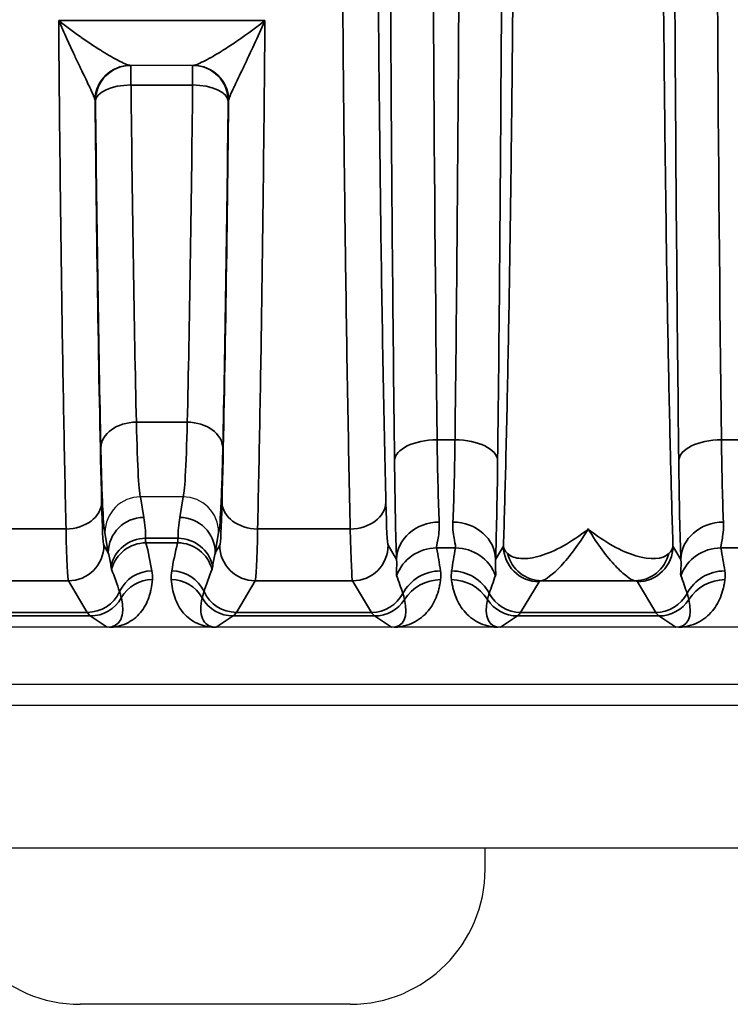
# Model space of a CAD drawing. Header units: millimetres. Extents: x 399 to 6233, y -1870 to 1602.
# Tile 569 of 656: x 5385 to 5395, y 293 to 307. Entities that reach past the tile are written whole.
import ezdxf

# ---------------------------------------------------------------- set-up
doc = ezdxf.new("R2010")
doc.units = ezdxf.units.MM
doc.layers.add('可見 (ISO)', color=7, linetype='Continuous', lineweight=25)
doc.layers.add('窄部可見 (ISO)', color=7, linetype='Continuous', lineweight=35)

msp = doc.modelspace()

# ---------------------------------------------------------------- linework, layer by layer
at = {"layer": '可見 (ISO)'}
for p, q in [((5387.007, 306.095), (5386.116, 306.095)), ((5386.262, 300.029), (5386.261, 300.029)), ((5386.86, 300.029), (5386.262, 300.029)), ((5386.861, 300.029), (5386.86, 300.029)), ((5460.061, 298.195), (5355.561, 298.195)), ((5355.561, 297.395), (5460.061, 297.395)), ((5464.311, 297.095), (5351.311, 297.095)), ((5384.311, 295.095), (5479.311, 295.095)), ((5391.111, 294.795), (5391.111, 295.095)), ((5389.211, 292.895), (5385.411, 292.895))]:
    msp.add_line(p, q, dxfattribs=at)
for centre, radius, start, end in [((5386.146, 303.095), 3, 103.612, 103.6128), ((5386.146, 303.095), 3, 61.9654, 61.9662), ((5385.411, 294.795), 1.9, 180, 270), ((5389.211, 294.795), 1.9, 270, 0)]:
    msp.add_arc(centre, radius, start, end, dxfattribs=at)
for points, knots in [([(5386.261, 300.029), (5386.129, 300.028), (5386, 299.974), (5385.908, 299.882), (5385.816, 299.79), (5385.762, 299.659), (5385.761, 299.53)], [0, 0, 0, 0, 0.0003900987, 0.0003900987, 0.0003900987, 0.0007801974, 0.0007801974, 0.0007801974, 0.0007801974]), ([(5387.361, 299.53), (5387.361, 299.661), (5387.306, 299.79), (5387.214, 299.882), (5387.122, 299.974), (5386.993, 300.028), (5386.861, 300.029)], [-0.0000151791, -0.0000151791, -0.0000151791, -0.0000151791, 0.0003786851, 0.0003786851, 0.0003786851, 0.0007725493, 0.0007725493, 0.0007725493, 0.0007725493]), ([(5385.826, 298.195), (5385.819, 298.195), (5385.813, 298.195), (5385.807, 298.195), (5385.802, 298.195), (5385.798, 298.195), (5385.794, 298.195)], [0.00000000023, 0.00000000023, 0.00000000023, 0.00000000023, 0.00001896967, 0.00001896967, 0.00001896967, 0.00003403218, 0.00003403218, 0.00003403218, 0.00003403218]), ([(5389.83, 298.195), (5389.823, 298.195), (5389.816, 298.195), (5389.809, 298.195), (5389.804, 298.195), (5389.798, 298.195), (5389.794, 298.195)], [0.00000000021, 0.00000000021, 0.00000000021, 0.00000000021, 0.00002113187, 0.00002113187, 0.00002113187, 0.0000394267, 0.0000394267, 0.0000394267, 0.0000394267]), ([(5391.328, 298.195), (5391.323, 298.195), (5391.316, 298.195), (5391.309, 298.195), (5391.304, 298.195), (5391.298, 298.195), (5391.292, 298.195)], [-0.00000491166, -0.00000491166, -0.00000491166, -0.00000491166, 0.00001772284, 0.00001772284, 0.00001772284, 0.00003506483, 0.00003506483, 0.00003506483, 0.00003506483]), ([(5393.83, 298.195), (5393.823, 298.195), (5393.816, 298.195), (5393.809, 298.195), (5393.804, 298.195), (5393.798, 298.195), (5393.794, 298.195)], [0.00000000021, 0.00000000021, 0.00000000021, 0.00000000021, 0.00002113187, 0.00002113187, 0.00002113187, 0.0000394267, 0.0000394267, 0.0000394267, 0.0000394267])]:
    msp.add_open_spline(points, degree=3, knots=knots, dxfattribs=at)
at = {"layer": '窄部可見 (ISO)'}
for p, q in [((5385.11, 306.724), (5388.012, 306.724)), ((5386.127, 306.095), (5386.127, 305.819)), ((5386.995, 306.095), (5386.995, 305.819)), ((5386.995, 305.819), (5386.127, 305.819)), ((5385.627, 305.595), (5385.622, 305.595)), ((5387.5, 305.595), (5387.495, 305.595)), ((5386.919, 301.079), (5386.203, 301.079)), ((5390.435, 300.832), (5390.687, 300.832)), ((5394.435, 300.832), (5394.687, 300.832)), ((5386.261, 300.029), (5386.308, 299.74)), ((5386.814, 299.74), (5386.861, 300.029)), ((5383.909, 299.577), (5385.214, 299.577)), ((5387.909, 299.577), (5389.214, 299.577)), ((5385.808, 299.244), (5385.761, 299.53)), ((5386.333, 299.446), (5386.789, 299.446)), ((5387.361, 299.53), (5387.314, 299.244)), ((5385.746, 299.348), (5385.808, 299.244)), ((5386.784, 299.382), (5386.338, 299.382)), ((5387.314, 299.244), (5387.376, 299.348)), ((5389.746, 299.348), (5389.865, 299.149)), ((5390.695, 299.31), (5390.427, 299.31)), ((5391.257, 299.149), (5391.369, 299.335)), ((5393.754, 299.335), (5393.865, 299.149)), ((5394.695, 299.31), (5394.427, 299.31)), ((5385.246, 298.848), (5383.876, 298.848)), ((5385.512, 298.405), (5385.246, 298.848)), ((5387.876, 298.848), (5387.61, 298.405)), ((5389.246, 298.848), (5387.876, 298.848)), ((5389.512, 298.405), (5389.246, 298.848)), ((5391.869, 298.835), (5391.61, 298.405)), ((5393.218, 298.848), (5391.905, 298.848)), ((5393.512, 298.405), (5393.254, 298.835)), ((5385.555, 298.354), (5383.567, 298.354)), ((5383.61, 298.405), (5385.512, 298.405)), ((5385.794, 298.195), (5385.555, 298.354)), ((5387.567, 298.354), (5387.328, 298.195)), ((5389.555, 298.354), (5387.567, 298.354)), ((5387.61, 298.405), (5389.512, 298.405)), ((5389.794, 298.195), (5389.555, 298.354)), ((5391.567, 298.354), (5391.328, 298.195)), ((5393.555, 298.354), (5391.567, 298.354)), ((5391.61, 298.405), (5393.512, 298.405)), ((5393.794, 298.195), (5393.555, 298.354))]:
    msp.add_line(p, q, dxfattribs=at)
for centre, major_axis, ratio, start_param, end_param in [((5390.921, 313.595), (0, 26), 0.02143, 1.570796, 2.083868), ((5394.921, 313.595), (0, 26), 0.02143, 1.570796, 2.083868), ((5386.116, 305.595), (0, 0.5), 0.994724, 0, 1.5306), ((5386.122, 305.595), (0, 0.5), 0.999781, 0, 1.570796), ((5386.127, 305.595), (0, 0.5), 0.999781, 0, 1.570796), ((5386.995, 305.595), (0, 0.5), 0.999781, 4.712389, 6.283185), ((5387, 305.595), (0, 0.5), 0.999781, 4.712389, 6.283185), ((5387.007, 305.595), (0, 0.5), 0.994724, 4.752585, 6.283185), ((5386.127, 305.595), (-0.5, -0.005), 0.448798, 4.707667, 6.259748), ((5386.395, 311.319), (-0.037, 14.702), 0.020614, 1.954136, 2.341202), ((5386.728, 311.319), (-0.037, -14.702), 0.020614, 0.800391, 1.187456), ((5386.995, 305.595), (0.5, -0.005), 0.448798, 0.023437, 1.575518), ((5385.122, 305.57), (0.501, 0.023), 0.444094, 0.007941, 0.098975), ((5385.961, 313.597), (0, -18.032), 0.020942, 5.172176, 5.570352), ((5385.895, 311.253), (-0.037, 15.127), 0.020036, 1.954139, 2.341205), ((5387.162, 313.597), (0, 18.032), 0.020942, 3.854426, 4.252602), ((5387.228, 311.253), (-0.037, -15.127), 0.020036, 0.800388, 1.187453), ((5388.001, 305.57), (0.501, -0.023), 0.444094, 3.042618, 3.133652), ((5386.203, 300.718), (-0.5, -0.011), 0.722333, 4.696582, 6.252897), ((5386.919, 300.718), (0.5, -0.011), 0.722333, 0.030288, 1.586603), ((5390.435, 300.538), (-0.6, -0.007), 0.49083, 4.706597, 6.259146), ((5390.491, 301.907), (-0.007, 2.58), 0.02502, 2.000071, 2.615298), ((5390.631, 301.907), (0.007, 2.58), 0.02502, 3.667887, 4.283115), ((5390.687, 300.538), (0.6, -0.007), 0.49083, 0.024039, 1.576589), ((5394.435, 300.538), (-0.6, -0.007), 0.49083, 4.706597, 6.259146), ((5394.491, 301.907), (-0.007, 2.58), 0.02502, 2.000071, 2.615298), ((5389.891, 301.827), (0.007, -3.096), 0.02085, 5.141677, 5.75691), ((5391.231, 301.827), (-0.007, -3.096), 0.02085, 0.526276, 1.141508), ((5393.891, 301.827), (0.007, -3.096), 0.02085, 5.141677, 5.75691), ((5385.214, 299.955), (0.5, 0.012), 0.756341, 4.694068, 6.251166), ((5385.745, 301.457), (-0.003, 2.11), 0.022449, 2.362381, 3.10414), ((5387.378, 301.457), (0.003, 2.11), 0.022449, 3.179046, 3.920805), ((5387.909, 299.955), (-0.5, 0.012), 0.756341, 0.032019, 1.589117), ((5389.214, 299.955), (0.5, 0.012), 0.756341, 4.694068, 6.251166), ((5389.745, 301.457), (-0.003, 2.11), 0.022449, 2.362381, 3.10414), ((5386.308, 299.244), (-0.493, -0.081), 0.99168, 4.551639, 6.119774), ((5385.815, 299.667), (-0.164, 0.971), 0.506318, 4.398893, 4.702449), ((5387.308, 299.667), (0.164, 0.971), 0.506318, 1.580737, 1.884292), ((5386.814, 299.244), (0.493, -0.081), 0.99168, 0.163411, 1.731546), ((5385.245, 301.379), (0.003, -2.532), 0.018707, 5.503986, 6.245742), ((5387.878, 301.379), (-0.003, -2.532), 0.018707, 0.037443, 0.7792), ((5389.245, 301.379), (0.003, -2.532), 0.018707, 5.503986, 6.245742), ((5390.465, 299.149), (-0.6, -0.023), 0.876399, 4.678969, 6.239685), ((5390.657, 299.149), (0.6, -0.023), 0.876399, 0.0435, 1.604216), ((5394.465, 299.149), (-0.6, -0.023), 0.876399, 4.678969, 6.239685), ((5386.333, 298.95), (-0.5, -0.002), 0.991894, 4.708006, 6.061712), ((5386.789, 298.95), (0.5, -0.002), 0.991894, 0.221473, 1.575179), ((5385.246, 299.348), (0.429, 0.257), 0.999172, 4.17245, 5.742515), ((5386.338, 298.883), (-0.485, -0.121), 0.998166, 4.469379, 5.780538), ((5385.736, 299.617), (-0.551, 1.727), 0.284402, 4.251132, 4.486426), ((5387.386, 299.617), (0.551, 1.727), 0.284402, 1.796759, 2.032053), ((5386.784, 298.883), (-0.485, 0.121), 0.998166, 3.64424, 4.955399), ((5387.876, 299.348), (0.429, -0.257), 0.999172, 3.682263, 5.252328), ((5389.246, 299.348), (0.429, 0.257), 0.999172, 4.17245, 5.742515), ((5390.427, 298.711), (0.588, 0.12), 0.998201, 1.369933, 2.582126), ((5389.706, 299.744), (-0.587, 1.898), 0.297416, 4.213099, 4.391173), ((5391.416, 299.744), (0.587, 1.898), 0.297416, 1.892012, 2.070087), ((5390.695, 298.711), (-0.588, 0.12), 0.998201, 3.70106, 4.913253), ((5394.427, 298.711), (-0.588, -0.12), 0.998201, 4.511525, 5.723718), ((5393.706, 299.744), (-0.587, 1.898), 0.297416, 4.213099, 4.391173), ((5385.308, 299.245), (0.316, -0.86), 0.52171, 1.164949, 1.380315), ((5387.815, 299.245), (-0.316, -0.86), 0.52171, 4.902871, 5.118236), ((5391.905, 299.348), (0.093, -0.491), 0.982993, 4.763177, 6.091983), ((5393.218, 299.348), (-0.093, -0.491), 0.982993, 0.191203, 1.520008), ((5385.146, 299.514), (0.922, -1.951), 0.210639, 1.041825, 1.21222), ((5387.976, 299.514), (-0.922, -1.951), 0.210639, 5.070965, 5.241361), ((5386.421, 298.489), (-0.493, -0.084), 0.998222, 4.544377, 5.685196), ((5386.428, 298.366), (-0.499, 0.035), 0.998264, 4.782678, 5.843181), ((5386.694, 298.366), (-0.499, -0.035), 0.998264, 3.581597, 4.6421), ((5386.701, 298.489), (-0.493, 0.084), 0.998222, 3.739582, 4.880401), ((5389.059, 299.66), (1.006, -2.097), 0.194686, 0.988663, 1.119241), ((5390.483, 298.389), (0.594, 0.083), 0.998238, 1.431986, 2.513646), ((5390.485, 298.266), (0.595, -0.075), 0.998245, 1.696485, 2.702846), ((5390.637, 298.266), (-0.595, -0.075), 0.998245, 3.58034, 4.5867), ((5390.639, 298.389), (-0.594, 0.083), 0.998238, 3.769539, 4.851199), ((5392.063, 299.66), (-1.006, -2.097), 0.194686, 5.163945, 5.294522), ((5393.059, 299.66), (1.006, -2.097), 0.194686, 0.988663, 1.119241), ((5394.483, 298.389), (-0.594, -0.083), 0.998238, 4.573579, 5.655239), ((5394.485, 298.266), (-0.595, 0.075), 0.998245, 4.838078, 5.844438), ((5385.512, 298.905), (0.429, 0.257), 0.999172, 4.17245, 5.313638), ((5385.555, 298.854), (0.277, 0.416), 0.999683, 3.729704, 4.790584), ((5385.327, 299.006), (0.601, -0.77), 0.425498, 5.962372, 7.023252), ((5387.567, 298.854), (0.277, -0.416), 0.999683, 4.634194, 5.695074), ((5387.61, 298.905), (0.429, -0.257), 0.999172, 4.11114, 5.252328), ((5389.512, 298.905), (0.429, 0.257), 0.999172, 4.17245, 5.254458), ((5389.555, 298.854), (0.277, 0.416), 0.999683, 3.729704, 4.736367), ((5389.28, 299.037), (0.641, -0.802), 0.399262, 5.974018, 6.980681), ((5391.842, 299.037), (-0.641, -0.802), 0.399262, 5.585689, 6.592352), ((5391.567, 298.854), (0.277, -0.416), 0.999683, 4.688411, 5.695074), ((5391.61, 298.905), (0.429, -0.257), 0.999172, 4.17032, 5.252328), ((5393.512, 298.905), (0.429, 0.257), 0.999172, 4.17245, 5.254458), ((5393.555, 298.854), (0.277, 0.416), 0.999683, 3.729704, 4.736367), ((5393.28, 299.037), (0.641, -0.802), 0.399262, 5.974018, 6.980681), ((5385.585, 398.388), (0, -100.043), 0.020838, 6.248286, 6.269226), ((5387.538, 398.388), (0, -100.043), 0.020838, 0.01396, 0.034899), ((5389.585, 398.388), (0, -100.043), 0.020838, 6.248286, 6.269226), ((5391.538, 398.388), (0, -100.043), 0.020838, 0.01396, 0.034899), ((5393.585, 398.388), (0, -100.043), 0.020838, 6.248286, 6.269226), ((5387.297, 297.696), (0.021, 0.5), 0.582239, 0.017982, 0.072335), ((5387.32, 298.207), (0.0748, -0.0028), 0.15772, 4.612064, 4.818035)]:
    msp.add_ellipse(centre, major_axis=major_axis, ratio=ratio, start_param=start_param, end_param=end_param, dxfattribs=at)
for points, knots in [([(5391.369, 299.335), (5391.379, 299.682), (5391.39, 300.055), (5391.4, 300.444), (5391.401, 300.507), (5391.403, 300.571), (5391.404, 300.637), (5391.416, 301.101), (5391.426, 301.597), (5391.436, 302.115), (5391.446, 302.634), (5391.455, 303.178), (5391.463, 303.748), (5391.472, 304.317), (5391.479, 304.915), (5391.486, 305.531), (5391.489, 305.792), (5391.492, 306.056), (5391.494, 306.323), (5391.498, 306.687), (5391.501, 307.056), (5391.504, 307.432), (5391.51, 308.083), (5391.514, 308.753), (5391.518, 309.438), (5391.525, 310.808), (5391.528, 312.194), (5391.528, 313.595), (5391.528, 314.996), (5391.525, 316.381), (5391.518, 317.751), (5391.512, 318.832), (5391.504, 319.871), (5391.494, 320.867), (5391.492, 321.134), (5391.489, 321.398), (5391.486, 321.658), (5391.479, 322.275), (5391.472, 322.872), (5391.463, 323.442), (5391.455, 324.011), (5391.446, 324.555), (5391.436, 325.074), (5391.426, 325.593), (5391.416, 326.089), (5391.404, 326.553), (5391.403, 326.618), (5391.401, 326.682), (5391.4, 326.746), (5391.39, 327.134), (5391.379, 327.507), (5391.369, 327.854)], [0.0267397, 0.0267397, 0.0267397, 0.0267397, 0.0775919, 0.0775919, 0.0775919, 0.0858976, 0.0858976, 0.0858976, 0.1450554, 0.1450554, 0.1450554, 0.2042133, 0.2042133, 0.2042133, 0.2633711, 0.2633711, 0.2633711, 0.2884173, 0.2884173, 0.2884173, 0.322529, 0.322529, 0.322529, 0.3816868, 0.3816868, 0.3816868, 0.5, 0.5, 0.5, 0.6183182, 0.6183182, 0.6183182, 0.7115983, 0.7115983, 0.7115983, 0.7366339, 0.7366339, 0.7366339, 0.7957918, 0.7957918, 0.7957918, 0.8549496, 0.8549496, 0.8549496, 0.9141075, 0.9141075, 0.9141075, 0.9224155, 0.9224155, 0.9224155, 0.9732653, 0.9732653, 0.9732653, 0.9732653]), ([(5393.754, 327.854), (5393.743, 327.507), (5393.732, 327.134), (5393.723, 326.746), (5393.721, 326.682), (5393.719, 326.618), (5393.718, 326.553), (5393.707, 326.089), (5393.696, 325.593), (5393.686, 325.074), (5393.676, 324.555), (5393.667, 324.011), (5393.659, 323.442), (5393.651, 322.872), (5393.643, 322.275), (5393.636, 321.659), (5393.633, 321.398), (5393.63, 321.134), (5393.628, 320.867), (5393.624, 320.503), (5393.621, 320.133), (5393.618, 319.758), (5393.613, 319.106), (5393.608, 318.436), (5393.605, 317.751), (5393.597, 316.382), (5393.594, 314.996), (5393.594, 313.595), (5393.594, 312.194), (5393.597, 310.808), (5393.605, 309.438), (5393.61, 308.358), (5393.618, 307.318), (5393.628, 306.323), (5393.63, 306.056), (5393.633, 305.792), (5393.636, 305.531), (5393.643, 304.915), (5393.651, 304.317), (5393.659, 303.748), (5393.667, 303.178), (5393.676, 302.634), (5393.686, 302.116), (5393.696, 301.597), (5393.707, 301.101), (5393.718, 300.637), (5393.719, 300.571), (5393.721, 300.507), (5393.723, 300.444), (5393.732, 300.055), (5393.743, 299.682), (5393.754, 299.335)], [0.0267397, 0.0267397, 0.0267397, 0.0267397, 0.0775919, 0.0775919, 0.0775919, 0.0858976, 0.0858976, 0.0858976, 0.1450554, 0.1450554, 0.1450554, 0.2042133, 0.2042133, 0.2042133, 0.2633711, 0.2633711, 0.2633711, 0.2884173, 0.2884173, 0.2884173, 0.322529, 0.322529, 0.322529, 0.3816868, 0.3816868, 0.3816868, 0.5, 0.5, 0.5, 0.6183182, 0.6183182, 0.6183182, 0.7115983, 0.7115983, 0.7115983, 0.7366339, 0.7366339, 0.7366339, 0.7957918, 0.7957918, 0.7957918, 0.8549496, 0.8549496, 0.8549496, 0.9141075, 0.9141075, 0.9141075, 0.9224155, 0.9224155, 0.9224155, 0.9732653, 0.9732653, 0.9732653, 0.9732653]), ([(5391.287, 326.652), (5391.31, 324.67), (5391.328, 322.544), (5391.34, 320.344), (5391.352, 318.144), (5391.358, 315.869), (5391.358, 313.595), (5391.358, 311.32), (5391.352, 309.046), (5391.34, 306.845), (5391.328, 304.645), (5391.31, 302.52), (5391.287, 300.538)], [2.628521, 2.628521, 2.628521, 2.628521, 2.885057, 2.885057, 2.885057, 3.141593, 3.141593, 3.141593, 3.398129, 3.398129, 3.398129, 3.654665, 3.654665, 3.654665, 3.654665]), ([(5390.687, 300.832), (5390.71, 302.77), (5390.728, 304.847), (5390.752, 309.148), (5390.759, 311.371), (5390.759, 315.818), (5390.752, 318.041), (5390.728, 322.342), (5390.71, 324.42), (5390.687, 326.357)], [2.628521, 2.628521, 2.628521, 2.628521, 2.885057, 2.885057, 3.141593, 3.141593, 3.398129, 3.398129, 3.654665, 3.654665, 3.654665, 3.654665]), ([(5389.836, 300.538), (5389.812, 302.52), (5389.794, 304.645), (5389.782, 306.845), (5389.77, 309.046), (5389.764, 311.32), (5389.764, 313.595)], [5.7701132, 5.7701132, 5.7701132, 5.7701132, 6.0266493, 6.0266493, 6.0266493, 6.2831853, 6.2831853, 6.2831853, 6.2831853]), ([(5393.836, 300.538), (5393.812, 302.52), (5393.794, 304.645), (5393.782, 306.845), (5393.77, 309.046), (5393.764, 311.32), (5393.764, 313.595)], [5.7701132, 5.7701132, 5.7701132, 5.7701132, 6.0266493, 6.0266493, 6.0266493, 6.2831853, 6.2831853, 6.2831853, 6.2831853]), ([(5389.601, 308.05), (5389.612, 306.519), (5389.626, 305.027), (5389.645, 303.659), (5389.665, 302.275), (5389.688, 301.02), (5389.714, 299.955)], [3.4541443, 3.4541443, 3.4541443, 3.4541443, 3.7251656, 3.7251656, 3.7251656, 3.999439, 3.999439, 3.999439, 3.999439]), ([(5389.214, 299.577), (5389.188, 300.673), (5389.165, 301.964), (5389.146, 303.384), (5389.13, 304.533), (5389.117, 305.765), (5389.107, 307.033)], [2.2837463, 2.2837463, 2.2837463, 2.2837463, 2.5578984, 2.5578984, 2.5578984, 2.7796713, 2.7796713, 2.7796713, 2.7796713]), ([(5385.214, 299.577), (5385.191, 300.539), (5385.17, 301.65), (5385.153, 302.867), (5385.135, 304.069), (5385.121, 305.374), (5385.11, 306.724)], [2.2837463, 2.2837463, 2.2837463, 2.2837463, 2.5241806, 2.5241806, 2.5241806, 2.7617603, 2.7617603, 2.7617603, 2.7617603]), ([(5385.619, 305.615), (5385.614, 305.633), (5385.605, 305.656), (5385.593, 305.684), (5385.58, 305.714), (5385.565, 305.747), (5385.548, 305.784), (5385.544, 305.792), (5385.54, 305.801), (5385.535, 305.81), (5385.502, 305.882), (5385.462, 305.963), (5385.422, 306.048), (5385.417, 306.058), (5385.412, 306.069), (5385.406, 306.08), (5385.383, 306.129), (5385.359, 306.179), (5385.335, 306.23), (5385.314, 306.276), (5385.292, 306.322), (5385.271, 306.369), (5385.255, 306.402), (5385.24, 306.436), (5385.224, 306.47), (5385.205, 306.511), (5385.186, 306.553), (5385.167, 306.596), (5385.148, 306.638), (5385.129, 306.681), (5385.11, 306.724)], [0, 0, 0, 0, 0.000171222, 0.000171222, 0.000171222, 0.000358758, 0.000358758, 0.000358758, 0.000403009, 0.000403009, 0.000403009, 0.000761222, 0.000761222, 0.000761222, 0.000806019, 0.000806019, 0.000806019, 0.001007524, 0.001007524, 0.001007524, 0.001183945, 0.001183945, 0.001183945, 0.001309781, 0.001309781, 0.001309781, 0.001460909, 0.001460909, 0.001460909, 0.001612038, 0.001612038, 0.001612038, 0.001612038]), ([(5385.11, 306.724), (5385.211, 306.645), (5385.312, 306.57), (5385.411, 306.5), (5385.417, 306.496), (5385.423, 306.492), (5385.428, 306.488), (5385.522, 306.422), (5385.613, 306.361), (5385.701, 306.307), (5385.71, 306.301), (5385.719, 306.296), (5385.727, 306.29), (5385.81, 306.24), (5385.889, 306.194), (5385.957, 306.159), (5385.963, 306.156), (5385.97, 306.153), (5385.976, 306.15), (5386.01, 306.133), (5386.04, 306.119), (5386.065, 306.109), (5386.089, 306.1), (5386.107, 306.095), (5386.116, 306.095)], [-0.000006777, -0.000006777, -0.000006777, -0.000006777, 0.000388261, 0.000388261, 0.000388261, 0.000410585, 0.000410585, 0.000410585, 0.000783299, 0.000783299, 0.000783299, 0.000821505, 0.000821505, 0.000821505, 0.001178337, 0.001178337, 0.001178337, 0.00121301, 0.00121301, 0.00121301, 0.001397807, 0.001397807, 0.001397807, 0.001573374, 0.001573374, 0.001573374, 0.001573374]), ([(5387.007, 306.095), (5387.016, 306.095), (5387.034, 306.1), (5387.057, 306.109), (5387.081, 306.119), (5387.112, 306.133), (5387.146, 306.15), (5387.152, 306.153), (5387.159, 306.156), (5387.165, 306.159), (5387.203, 306.179), (5387.244, 306.201), (5387.287, 306.226), (5387.322, 306.246), (5387.358, 306.267), (5387.395, 306.29), (5387.404, 306.296), (5387.413, 306.301), (5387.422, 306.307), (5387.468, 306.336), (5387.515, 306.366), (5387.563, 306.399), (5387.708, 306.495), (5387.861, 306.606), (5388.012, 306.724)], [0, 0, 0, 0, 0.000176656, 0.000176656, 0.000176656, 0.000361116, 0.000361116, 0.000361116, 0.000395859, 0.000395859, 0.000395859, 0.000593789, 0.000593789, 0.000593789, 0.000753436, 0.000753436, 0.000753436, 0.000791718, 0.000791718, 0.000791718, 0.000989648, 0.000989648, 0.000989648, 0.001583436, 0.001583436, 0.001583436, 0.001583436]), ([(5388.012, 306.724), (5387.911, 306.493), (5387.809, 306.275), (5387.716, 306.08), (5387.711, 306.069), (5387.706, 306.058), (5387.7, 306.048), (5387.66, 305.962), (5387.621, 305.881), (5387.587, 305.809), (5387.583, 305.801), (5387.579, 305.792), (5387.575, 305.784), (5387.558, 305.747), (5387.542, 305.713), (5387.529, 305.684), (5387.518, 305.657), (5387.508, 305.633), (5387.503, 305.615)], [-0.00000792, -0.00000792, -0.00000792, -0.00000792, 0.000796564, 0.000796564, 0.000796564, 0.000840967, 0.000840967, 0.000840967, 0.001198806, 0.001198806, 0.001198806, 0.001242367, 0.001242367, 0.001242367, 0.001429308, 0.001429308, 0.001429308, 0.001601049, 0.001601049, 0.001601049, 0.001601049]), ([(5388.012, 306.724), (5388.001, 305.374), (5387.987, 304.069), (5387.969, 302.867), (5387.952, 301.65), (5387.931, 300.539), (5387.909, 299.577)], [0.3798324, 0.3798324, 0.3798324, 0.3798324, 0.617412, 0.617412, 0.617412, 0.8578464, 0.8578464, 0.8578464, 0.8578464]), ([(5386.203, 301.079), (5386.211, 300.766), (5386.22, 300.502), (5386.23, 300.321), (5386.24, 300.142), (5386.251, 300.044), (5386.262, 300.029)], [0.8072897, 0.8072897, 0.8072897, 0.8072897, 1.1737525, 1.1737525, 1.1737525, 1.5358897, 1.5358897, 1.5358897, 1.5358897]), ([(5386.86, 300.029), (5386.871, 300.044), (5386.882, 300.142), (5386.892, 300.321), (5386.902, 300.502), (5386.912, 300.766), (5386.919, 301.079)], [1.6057029, 1.6057029, 1.6057029, 1.6057029, 1.9678402, 1.9678402, 1.9678402, 2.3343029, 2.3343029, 2.3343029, 2.3343029]), ([(5385.761, 299.53), (5385.751, 299.55), (5385.74, 299.661), (5385.73, 299.86), (5385.72, 300.065), (5385.711, 300.363), (5385.703, 300.718)], [4.7528527, 4.7528527, 4.7528527, 4.7528527, 5.1094614, 5.1094614, 5.1094614, 5.4758956, 5.4758956, 5.4758956, 5.4758956]), ([(5387.419, 300.718), (5387.412, 300.363), (5387.402, 300.065), (5387.392, 299.86), (5387.382, 299.661), (5387.371, 299.55), (5387.361, 299.53)], [3.9488824, 3.9488824, 3.9488824, 3.9488824, 4.3153166, 4.3153166, 4.3153166, 4.6719252, 4.6719252, 4.6719252, 4.6719252]), ([(5390.465, 299.675), (5390.47, 299.568), (5390.456, 299.484), (5390.433, 299.362), (5390.424, 299.323), (5390.427, 299.31)], [0, 0, 0, 0, 0.000661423, 0.000661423, 0.001322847, 0.001322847, 0.001322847, 0.001322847]), ([(5390.695, 299.31), (5390.698, 299.323), (5390.689, 299.361), (5390.666, 299.483), (5390.653, 299.568), (5390.657, 299.675)], [0, 0, 0, 0, 0.000661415, 0.000661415, 0.001322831, 0.001322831, 0.001322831, 0.001322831]), ([(5391.427, 299.231), (5391.471, 299.19), (5391.537, 299.167), (5391.615, 299.162), (5391.694, 299.157), (5391.788, 299.17), (5391.889, 299.2), (5392.091, 299.26), (5392.326, 299.388), (5392.561, 299.577)], [0, 0, 0, 0, 0.000558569, 0.000558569, 0.000558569, 0.001117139, 0.001117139, 0.001117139, 0.002234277, 0.002234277, 0.002234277, 0.002234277]), ([(5392.561, 299.577), (5392.428, 299.358), (5392.296, 299.185), (5392.121, 298.998), (5392.066, 298.948), (5391.971, 298.876), (5391.932, 298.854), (5391.905, 298.848)], [-0.000011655, -0.000011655, -0.000011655, -0.000011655, 0.001067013, 0.001067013, 0.001606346, 0.001606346, 0.00214568, 0.00214568, 0.00214568, 0.00214568]), ([(5392.561, 299.577), (5392.796, 299.388), (5393.029, 299.261), (5393.232, 299.2), (5393.436, 299.139), (5393.607, 299.148), (5393.695, 299.231)], [-0.000011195, -0.000011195, -0.000011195, -0.000011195, 0.001104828, 0.001104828, 0.001104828, 0.002220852, 0.002220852, 0.002220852, 0.002220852]), ([(5393.218, 298.848), (5393.19, 298.854), (5393.151, 298.876), (5393.104, 298.912), (5393.057, 298.948), (5393.001, 298.998), (5392.943, 299.061), (5392.885, 299.123), (5392.823, 299.197), (5392.758, 299.283), (5392.694, 299.369), (5392.627, 299.469), (5392.561, 299.577)], [0, 0, 0, 0, 0.000534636, 0.000534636, 0.000534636, 0.001069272, 0.001069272, 0.001069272, 0.001603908, 0.001603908, 0.001603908, 0.002138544, 0.002138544, 0.002138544, 0.002138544]), ([(5394.465, 299.675), (5394.47, 299.568), (5394.456, 299.484), (5394.433, 299.362), (5394.424, 299.323), (5394.427, 299.31)], [0, 0, 0, 0, 0.000661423, 0.000661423, 0.001322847, 0.001322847, 0.001322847, 0.001322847]), ([(5386.333, 299.446), (5386.333, 299.431), (5386.333, 299.418), (5386.334, 299.407), (5386.335, 299.397), (5386.336, 299.389), (5386.338, 299.382)], [0, 0, 0, 0, 0.0003560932, 0.0003560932, 0.0003560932, 0.0006862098, 0.0006862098, 0.0006862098, 0.0006862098]), ([(5386.784, 299.382), (5386.786, 299.389), (5386.787, 299.397), (5386.788, 299.407), (5386.789, 299.418), (5386.789, 299.431), (5386.789, 299.446)], [0, 0, 0, 0, 0.0003301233, 0.0003301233, 0.0003301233, 0.0006862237, 0.0006862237, 0.0006862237, 0.0006862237]), ([(5391.369, 299.335), (5391.369, 299.204), (5391.423, 299.074), (5391.515, 298.982), (5391.608, 298.889), (5391.738, 298.836), (5391.869, 298.835)], [0, 0, 0, 0, 0.5, 0.5, 0.5, 1, 1, 1, 1]), ([(5393.254, 298.835), (5393.384, 298.836), (5393.514, 298.889), (5393.607, 298.982), (5393.7, 299.074), (5393.753, 299.204), (5393.754, 299.335)], [0, 0, 0, 0, 0.5, 0.5, 0.5, 1, 1, 1, 1]), ([(5389.865, 298.921), (5389.861, 298.933), (5389.862, 298.957), (5389.864, 298.995), (5389.864, 298.996), (5389.864, 298.997), (5389.864, 298.998), (5389.866, 299.035), (5389.87, 299.085), (5389.865, 299.149)], [0, 0, 0, 0, 0.000774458, 0.000774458, 0.000774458, 0.000793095, 0.000793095, 0.000793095, 0.001548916, 0.001548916, 0.001548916, 0.001548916]), ([(5391.257, 299.149), (5391.252, 299.084), (5391.256, 299.034), (5391.258, 298.997), (5391.258, 298.996), (5391.258, 298.995), (5391.258, 298.995), (5391.26, 298.957), (5391.261, 298.933), (5391.257, 298.921)], [0, 0, 0, 0, 0.000759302, 0.000759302, 0.000759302, 0.000774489, 0.000774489, 0.000774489, 0.001548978, 0.001548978, 0.001548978, 0.001548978]), ([(5393.865, 298.921), (5393.861, 298.933), (5393.862, 298.957), (5393.864, 298.995), (5393.864, 298.996), (5393.864, 298.997), (5393.864, 298.998), (5393.866, 299.035), (5393.87, 299.085), (5393.865, 299.149)], [0, 0, 0, 0, 0.000774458, 0.000774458, 0.000774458, 0.000793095, 0.000793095, 0.000793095, 0.001548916, 0.001548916, 0.001548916, 0.001548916]), ([(5385.855, 299.011), (5385.853, 299.016), (5385.851, 299.023), (5385.849, 299.03), (5385.847, 299.038), (5385.846, 299.047), (5385.845, 299.057)], [0, 0, 0, 0, 0.0003464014, 0.0003464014, 0.0003464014, 0.0007194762, 0.0007194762, 0.0007194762, 0.0007194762]), ([(5387.278, 299.057), (5387.276, 299.047), (5387.275, 299.038), (5387.273, 299.03), (5387.271, 299.023), (5387.27, 299.016), (5387.268, 299.011)], [0, 0, 0, 0, 0.0003730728, 0.0003730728, 0.0003730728, 0.0007194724, 0.0007194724, 0.0007194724, 0.0007194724]), ([(5386.428, 298.865), (5386.425, 298.819), (5386.419, 298.775), (5386.411, 298.734), (5386.407, 298.714), (5386.402, 298.694), (5386.397, 298.675), (5386.392, 298.655), (5386.386, 298.636), (5386.379, 298.616), (5386.352, 298.539), (5386.313, 298.465), (5386.261, 298.403), (5386.207, 298.337), (5386.139, 298.285), (5386.062, 298.25), (5386.021, 298.231), (5385.977, 298.217), (5385.933, 298.208), (5385.897, 298.2), (5385.861, 298.196), (5385.826, 298.195)], [2.081652, 2.081652, 2.081652, 2.081652, 2.208869, 2.208869, 2.208869, 2.271875, 2.271875, 2.271875, 2.334716, 2.334716, 2.334716, 2.587926, 2.587926, 2.587926, 2.853633, 2.853633, 2.853633, 2.996766, 2.996766, 2.996766, 3.110834, 3.110834, 3.110834, 3.110834]), ([(5387.297, 298.195), (5387.213, 298.198), (5387.13, 298.217), (5387.057, 298.251), (5386.985, 298.285), (5386.921, 298.333), (5386.867, 298.395), (5386.814, 298.458), (5386.773, 298.533), (5386.743, 298.618), (5386.717, 298.695), (5386.7, 298.778), (5386.694, 298.865)], [3.172351, 3.172351, 3.172351, 3.172351, 3.439835, 3.439835, 3.439835, 3.701232, 3.701232, 3.701232, 3.963683, 3.963683, 3.963683, 4.201533, 4.201533, 4.201533, 4.201533]), ([(5390.485, 298.865), (5390.482, 298.842), (5390.478, 298.82), (5390.474, 298.799), (5390.47, 298.777), (5390.466, 298.757), (5390.461, 298.736), (5390.45, 298.696), (5390.437, 298.655), (5390.422, 298.616), (5390.389, 298.537), (5390.345, 298.463), (5390.288, 298.401), (5390.228, 298.335), (5390.155, 298.283), (5390.074, 298.248), (5390.031, 298.23), (5389.985, 298.216), (5389.938, 298.207), (5389.903, 298.2), (5389.866, 298.196), (5389.83, 298.195)], [5.2774615, 5.2774615, 5.2774615, 5.2774615, 5.3361469, 5.3361469, 5.3361469, 5.3948827, 5.3948827, 5.3948827, 5.5128985, 5.5128985, 5.5128985, 5.7541006, 5.7541006, 5.7541006, 6.0094082, 6.0094082, 6.0094082, 6.1463346, 6.1463346, 6.1463346, 6.2510171, 6.2510171, 6.2510171, 6.2510171]), ([(5391.292, 298.195), (5391.256, 298.196), (5391.22, 298.2), (5391.184, 298.207), (5391.137, 298.216), (5391.091, 298.23), (5391.048, 298.248), (5390.967, 298.283), (5390.894, 298.335), (5390.834, 298.401), (5390.778, 298.463), (5390.733, 298.537), (5390.701, 298.616), (5390.685, 298.655), (5390.672, 298.696), (5390.662, 298.736), (5390.656, 298.757), (5390.652, 298.777), (5390.648, 298.799), (5390.644, 298.82), (5390.64, 298.842), (5390.637, 298.865)], [3.1737609, 3.1737609, 3.1737609, 3.1737609, 3.2784434, 3.2784434, 3.2784434, 3.4153698, 3.4153698, 3.4153698, 3.6706773, 3.6706773, 3.6706773, 3.9118795, 3.9118795, 3.9118795, 4.0298953, 4.0298953, 4.0298953, 4.0886311, 4.0886311, 4.0886311, 4.1473165, 4.1473165, 4.1473165, 4.1473165]), ([(5394.485, 298.865), (5394.482, 298.842), (5394.478, 298.82), (5394.474, 298.799), (5394.47, 298.777), (5394.466, 298.757), (5394.461, 298.736), (5394.45, 298.696), (5394.437, 298.655), (5394.422, 298.616), (5394.389, 298.537), (5394.345, 298.463), (5394.288, 298.401), (5394.228, 298.335), (5394.155, 298.283), (5394.074, 298.248), (5394.031, 298.23), (5393.985, 298.216), (5393.938, 298.207), (5393.903, 298.2), (5393.866, 298.196), (5393.83, 298.195)], [2.1358688, 2.1358688, 2.1358688, 2.1358688, 2.1945542, 2.1945542, 2.1945542, 2.25329, 2.25329, 2.25329, 2.3713058, 2.3713058, 2.3713058, 2.612508, 2.612508, 2.612508, 2.8678155, 2.8678155, 2.8678155, 3.004742, 3.004742, 3.004742, 3.1094244, 3.1094244, 3.1094244, 3.1094244]), ([(5385.992, 298.61), (5385.989, 298.622), (5385.985, 298.635), (5385.981, 298.649), (5385.977, 298.664), (5385.972, 298.68), (5385.966, 298.697)], [0, 0, 0, 0, 0.001000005, 0.001000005, 0.001000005, 0.002089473, 0.002089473, 0.002089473, 0.002089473]), ([(5387.13, 298.61), (5387.104, 298.497), (5387.104, 298.393), (5387.133, 298.319), (5387.149, 298.281), (5387.172, 298.251), (5387.203, 298.23), (5387.233, 298.209), (5387.271, 298.197), (5387.313, 298.195)], [2.081652, 2.081652, 2.081652, 2.081652, 2.583772, 2.583772, 2.583772, 2.845034, 2.845034, 2.845034, 3.110834, 3.110834, 3.110834, 3.110834]), ([(5387.156, 298.697), (5387.151, 298.681), (5387.146, 298.667), (5387.142, 298.653), (5387.137, 298.637), (5387.134, 298.623), (5387.13, 298.61)], [0, 0, 0, 0, 0.001000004, 0.001000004, 0.001000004, 0.002089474, 0.002089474, 0.002089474, 0.002089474]), ([(5389.978, 298.587), (5389.975, 298.598), (5389.972, 298.611), (5389.968, 298.624), (5389.964, 298.638), (5389.959, 298.654), (5389.953, 298.671)], [0, 0, 0, 0, 0.001000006, 0.001000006, 0.001000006, 0.00208995, 0.00208995, 0.00208995, 0.00208995]), ([(5391.169, 298.671), (5391.164, 298.655), (5391.159, 298.641), (5391.155, 298.627), (5391.151, 298.613), (5391.147, 298.599), (5391.144, 298.587)], [0, 0, 0, 0, 0.001000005, 0.001000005, 0.001000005, 0.002089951, 0.002089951, 0.002089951, 0.002089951]), ([(5393.978, 298.587), (5393.975, 298.598), (5393.972, 298.611), (5393.968, 298.624), (5393.964, 298.638), (5393.959, 298.654), (5393.953, 298.671)], [0, 0, 0, 0, 0.001000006, 0.001000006, 0.001000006, 0.00208995, 0.00208995, 0.00208995, 0.00208995])]:
    msp.add_open_spline(points, degree=3, knots=knots, dxfattribs=at)
for points in [[(5391.369, 299.335), (5391.372, 299.3), (5391.391, 299.265), (5391.427, 299.231)], [(5393.695, 299.231), (5393.732, 299.265), (5393.75, 299.3), (5393.754, 299.335)], [(5386.421, 298.988), (5386.428, 298.947), (5386.431, 298.906), (5386.428, 298.865)], [(5386.694, 298.865), (5386.691, 298.906), (5386.695, 298.947), (5386.701, 298.988)], [(5390.483, 298.988), (5390.489, 298.947), (5390.49, 298.906), (5390.485, 298.865)], [(5390.637, 298.865), (5390.632, 298.906), (5390.634, 298.947), (5390.639, 298.988)], [(5394.483, 298.988), (5394.489, 298.947), (5394.49, 298.906), (5394.485, 298.865)], [(5391.905, 298.848), (5391.883, 298.844), (5391.871, 298.84), (5391.869, 298.835)], [(5393.254, 298.835), (5393.251, 298.84), (5393.24, 298.844), (5393.218, 298.848)]]:
    msp.add_open_spline(points, degree=3, dxfattribs=at)

doc.saveas('drawing.dxf')
